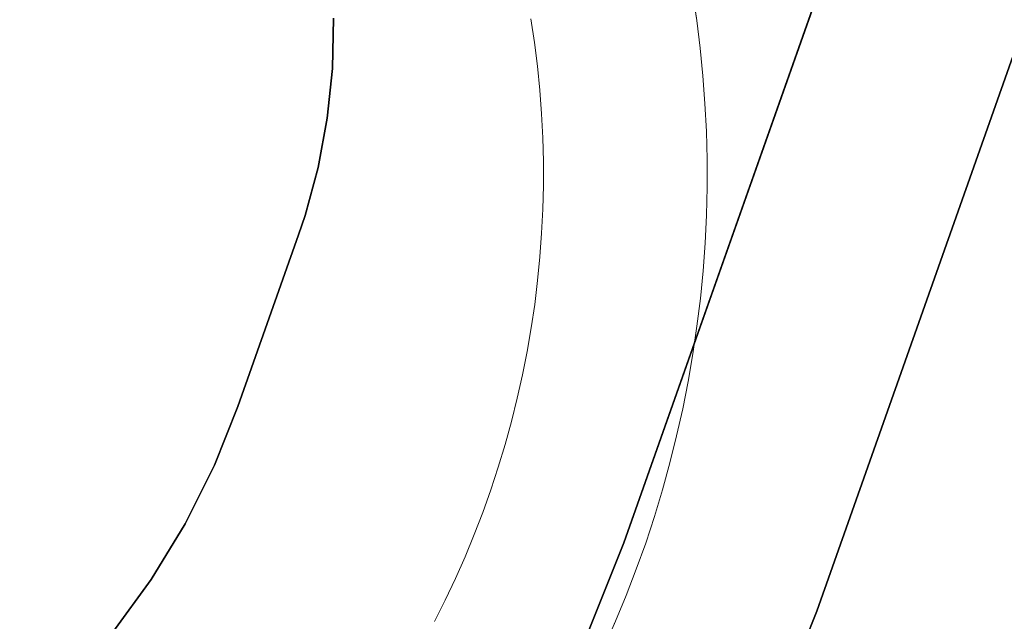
# Model space of a CAD drawing. Header units: inches. Extents: x -412 to -304, y -62 to 18.
# Tile 600 of 656: x -359.093 to -358.715, y -5.972 to -5.741. Entities that reach past the tile are written whole.
import ezdxf

# ---------------------------------------------------------------- set-up
doc = ezdxf.new("R2010")
doc.units = ezdxf.units.IN
doc.header["$LTSCALE"] = 32
doc.header["$MEASUREMENT"] = 0
for name, color, linetype, lineweight in [('Black', 7, 'Continuous', 18), ('DashLine', 7, 'Continuous', 13), ('Drawing', 7, 'Continuous', 18), ('Metal_MP', 7, 'Continuous', 5), ('None', 7, 'Continuous', 18), ('Plastic-MPWireManager', 7, 'Continuous', 25), ('SolidLine', 7, 'Continuous', 15), ('TIMotion-Frame', 7, 'Continuous', 18), ('Wood_1-H', 7, 'Continuous', 13)]:
    doc.layers.add(name, color=color, linetype=linetype, lineweight=lineweight)

# ---------------------------------------------------------------- blocks, each defined once
blk = doc.blocks.new('Group-20')
at = {"layer": 'Black'}
for points in [[(-34.54794, 16.53613, 28.9791), (34.54794, 16.53613, 28.9791), (34.54794, -16.53613, 28.9791), (-34.54794, -16.53613, 28.9791)], [(-34.54794, 16.53613, 27.70079), (34.54794, 16.53613, 27.70079), (34.54794, -16.53613, 27.70079), (-34.54794, -16.53613, 27.70079)]]:
    blk.add_3dface(points, dxfattribs=at)
at = {"layer": 'Wood_1-H'}
for points in [[(-35.96494, 17.95313, 28.99879), (35.96494, 17.95313, 28.99879), (35.96494, -17.95313, 28.99879), (-35.96494, -17.95313, 28.99879)], [(-35.96494, 17.95313, 28.9791), (35.96494, 17.95313, 28.9791), (35.96494, -17.95313, 28.9791), (-35.96494, -17.95313, 28.9791)]]:
    blk.add_3dface(points, dxfattribs=at)
blk = doc.blocks.new('MPHtAdjLegCoverPower (3D)')
at = {"layer": 'Metal_MP'}
for points, invisible_edges in [([(-0.82254, -1.8017, 23.83612), (-0.82389, -1.79262, 23.83612), (-0.76355, -1.772, 23.83612), (-0.82254, -1.8017, 23.83612)], 14), ([(-0.82254, -1.8017, 2.26132), (-0.82389, -1.79262, 2.26132), (-0.76355, -1.772, 2.26132), (-0.82254, -1.8017, 2.26132)], 14), ([(-0.82254, -1.8017, 23.83612), (-0.76355, -1.772, 23.83612), (-0.75774, -1.81449, 23.83612), (-0.82254, -1.8017, 23.83612)], 15), ([(-0.82254, -1.8017, 2.26132), (-0.76355, -1.772, 2.26132), (-0.75774, -1.81449, 2.26132), (-0.82254, -1.8017, 2.26132)], 15), ([(-0.76355, -1.772, 23.83612), (-0.76171, -1.78256, 23.83612), (-0.76012, -1.79317, 23.83612), (-0.76355, -1.772, 23.83612)], 12), ([(-0.76355, -1.772, 23.83612), (-0.76012, -1.79317, 23.83612), (-0.75774, -1.81449, 23.83612), (-0.76355, -1.772, 23.83612)], 15), ([(-0.76355, -1.772, 2.26132), (-0.76171, -1.78256, 2.26132), (-0.76012, -1.79317, 2.26132), (-0.76355, -1.772, 2.26132)], 12), ([(-0.76355, -1.772, 2.26132), (-0.76012, -1.79317, 2.26132), (-0.75774, -1.81449, 2.26132), (-0.76355, -1.772, 2.26132)], 15), ([(-0.76012, -1.79317, 23.83612), (-0.7588, -1.80382, 23.83612), (-0.75774, -1.81449, 23.83612), (-0.76012, -1.79317, 23.83612)], 12), ([(-0.76012, -1.79317, 2.26132), (-0.7588, -1.80382, 2.26132), (-0.75774, -1.81449, 2.26132), (-0.76012, -1.79317, 2.26132)], 12), ([(-0.82141, -1.81081, 23.83612), (-0.82254, -1.8017, 23.83612), (-0.75774, -1.81449, 23.83612), (-0.82141, -1.81081, 23.83612)], 14), ([(-0.82141, -1.81081, 2.26132), (-0.82254, -1.8017, 2.26132), (-0.75774, -1.81449, 2.26132), (-0.82141, -1.81081, 2.26132)], 14), ([(-0.8205, -1.81994, 23.83612), (-0.82141, -1.81081, 23.83612), (-0.75774, -1.81449, 23.83612), (-0.8205, -1.81994, 23.83612)], 14), ([(-0.8205, -1.81994, 2.26132), (-0.82141, -1.81081, 2.26132), (-0.75774, -1.81449, 2.26132), (-0.8205, -1.81994, 2.26132)], 14), ([(-0.81982, -1.8291, 23.83612), (-0.8205, -1.81994, 23.83612), (-0.75774, -1.81449, 23.83612), (-0.81982, -1.8291, 23.83612)], 14), ([(-0.81982, -1.8291, 2.26132), (-0.8205, -1.81994, 2.26132), (-0.75774, -1.81449, 2.26132), (-0.81982, -1.8291, 2.26132)], 14), ([(-0.81936, -1.83827, 23.83612), (-0.81982, -1.8291, 23.83612), (-0.75774, -1.81449, 23.83612), (-0.81936, -1.83827, 23.83612)], 14), ([(-0.81936, -1.83827, 2.26132), (-0.81982, -1.8291, 2.26132), (-0.75774, -1.81449, 2.26132), (-0.81936, -1.83827, 2.26132)], 14), ([(-0.81936, -1.83827, 23.83612), (-0.75774, -1.81449, 23.83612), (-0.75638, -1.86807, 23.83612), (-0.81936, -1.83827, 23.83612)], 15), ([(-0.81936, -1.83827, 2.26132), (-0.75774, -1.81449, 2.26132), (-0.75638, -1.86807, 2.26132), (-0.81936, -1.83827, 2.26132)], 15), ([(-0.75774, -1.81449, 23.83612), (-0.75694, -1.82518, 23.83612), (-0.75641, -1.8359, 23.83612), (-0.75774, -1.81449, 23.83612)], 12), ([(-0.75774, -1.81449, 23.83612), (-0.75641, -1.8359, 23.83612), (-0.75638, -1.86807, 23.83612), (-0.75774, -1.81449, 23.83612)], 15), ([(-0.75774, -1.81449, 2.26132), (-0.75694, -1.82518, 2.26132), (-0.75641, -1.8359, 2.26132), (-0.75774, -1.81449, 2.26132)], 12), ([(-0.75774, -1.81449, 2.26132), (-0.75641, -1.8359, 2.26132), (-0.75638, -1.86807, 2.26132), (-0.75774, -1.81449, 2.26132)], 15), ([(-0.75641, -1.8359, 23.83612), (-0.75614, -1.84662, 23.83612), (-0.75638, -1.86807, 23.83612), (-0.75641, -1.8359, 23.83612)], 14), ([(-0.75641, -1.8359, 2.26132), (-0.75614, -1.84662, 2.26132), (-0.75638, -1.86807, 2.26132), (-0.75641, -1.8359, 2.26132)], 14), ([(-0.81912, -1.84744, 23.83612), (-0.81936, -1.83827, 23.83612), (-0.75638, -1.86807, 23.83612), (-0.81912, -1.84744, 23.83612)], 14), ([(-0.81912, -1.84744, 2.26132), (-0.81936, -1.83827, 2.26132), (-0.75638, -1.86807, 2.26132), (-0.81912, -1.84744, 2.26132)], 14), ([(-0.81912, -1.85662, 23.83612), (-0.81912, -1.84744, 23.83612), (-0.75638, -1.86807, 23.83612), (-0.81912, -1.85662, 23.83612)], 14), ([(-0.81912, -1.85662, 2.26132), (-0.81912, -1.84744, 2.26132), (-0.75638, -1.86807, 2.26132), (-0.81912, -1.85662, 2.26132)], 14), ([(-0.75614, -1.84662, 23.83612), (-0.75613, -1.85734, 23.83612), (-0.75638, -1.86807, 23.83612), (-0.75614, -1.84662, 23.83612)], 12), ([(-0.75614, -1.84662, 2.26132), (-0.75613, -1.85734, 2.26132), (-0.75638, -1.86807, 2.26132), (-0.75614, -1.84662, 2.26132)], 12), ([(-0.81933, -1.8658, 23.83612), (-0.81912, -1.85662, 23.83612), (-0.75638, -1.86807, 23.83612), (-0.81933, -1.8658, 23.83612)], 14), ([(-0.81933, -1.8658, 2.26132), (-0.81912, -1.85662, 2.26132), (-0.75638, -1.86807, 2.26132), (-0.81933, -1.8658, 2.26132)], 14), ([(-0.81978, -1.87497, 23.83612), (-0.81933, -1.8658, 23.83612), (-0.75638, -1.86807, 23.83612), (-0.81978, -1.87497, 23.83612)], 14), ([(-0.81978, -1.87497, 2.26132), (-0.81933, -1.8658, 2.26132), (-0.75638, -1.86807, 2.26132), (-0.81978, -1.87497, 2.26132)], 14), ([(-0.81978, -1.87497, 23.83612), (-0.75638, -1.86807, 23.83612), (-0.75872, -1.90015, 23.83612), (-0.81978, -1.87497, 23.83612)], 15), ([(-0.81978, -1.87497, 2.26132), (-0.75638, -1.86807, 2.26132), (-0.75872, -1.90015, 2.26132), (-0.81978, -1.87497, 2.26132)], 15), ([(-0.75638, -1.86807, 23.83612), (-0.7569, -1.87878, 23.83612), (-0.75872, -1.90015, 23.83612), (-0.75638, -1.86807, 23.83612)], 14), ([(-0.75638, -1.86807, 2.26132), (-0.7569, -1.87878, 2.26132), (-0.75872, -1.90015, 2.26132), (-0.75638, -1.86807, 2.26132)], 14), ([(-0.82045, -1.88412, 23.83612), (-0.81978, -1.87497, 23.83612), (-0.75872, -1.90015, 23.83612), (-0.82045, -1.88412, 23.83612)], 14), ([(-0.82045, -1.88412, 2.26132), (-0.81978, -1.87497, 2.26132), (-0.75872, -1.90015, 2.26132), (-0.82045, -1.88412, 2.26132)], 14), ([(-0.7569, -1.87878, 23.83612), (-0.75768, -1.88948, 23.83612), (-0.75872, -1.90015, 23.83612), (-0.7569, -1.87878, 23.83612)], 12), ([(-0.7569, -1.87878, 2.26132), (-0.75768, -1.88948, 2.26132), (-0.75872, -1.90015, 2.26132), (-0.7569, -1.87878, 2.26132)], 12), ([(-0.82134, -1.89326, 23.83612), (-0.82045, -1.88412, 23.83612), (-0.75872, -1.90015, 23.83612), (-0.82134, -1.89326, 23.83612)], 14), ([(-0.82134, -1.89326, 2.26132), (-0.82045, -1.88412, 2.26132), (-0.75872, -1.90015, 2.26132), (-0.82134, -1.89326, 2.26132)], 14), ([(-0.82245, -1.90237, 23.83612), (-0.82134, -1.89326, 23.83612), (-0.75872, -1.90015, 23.83612), (-0.82245, -1.90237, 23.83612)], 14), ([(-0.82245, -1.90237, 2.26132), (-0.82134, -1.89326, 2.26132), (-0.75872, -1.90015, 2.26132), (-0.82245, -1.90237, 2.26132)], 14), ([(-0.82379, -1.91145, 23.83612), (-0.82245, -1.90237, 23.83612), (-0.75872, -1.90015, 23.83612), (-0.82379, -1.91145, 23.83612)], 14), ([(-0.82379, -1.91145, 23.83612), (-0.75872, -1.90015, 23.83612), (-0.7655, -1.9425, 23.83612), (-0.82379, -1.91145, 23.83612)], 15), ([(-0.82379, -1.91145, 2.26132), (-0.82245, -1.90237, 2.26132), (-0.75872, -1.90015, 2.26132), (-0.82379, -1.91145, 2.26132)], 14), ([(-0.82379, -1.91145, 2.26132), (-0.75872, -1.90015, 2.26132), (-0.7655, -1.9425, 2.26132), (-0.82379, -1.91145, 2.26132)], 15), ([(-0.75872, -1.90015, 23.83612), (-0.76159, -1.92141, 23.83612), (-0.7655, -1.9425, 23.83612), (-0.75872, -1.90015, 23.83612)], 15), ([(-0.75872, -1.90015, 2.26132), (-0.76159, -1.92141, 2.26132), (-0.7655, -1.9425, 2.26132), (-0.75872, -1.90015, 2.26132)], 15), ([(-0.75872, -1.90015, 23.83612), (-0.76003, -1.9108, 23.83612), (-0.76159, -1.92141, 23.83612), (-0.75872, -1.90015, 23.83612)], 12), ([(-0.75872, -1.90015, 2.26132), (-0.76003, -1.9108, 2.26132), (-0.76159, -1.92141, 2.26132), (-0.75872, -1.90015, 2.26132)], 12), ([(-0.82536, -1.9205, 23.83612), (-0.82379, -1.91145, 23.83612), (-0.7655, -1.9425, 23.83612), (-0.82536, -1.9205, 23.83612)], 14), ([(-0.82536, -1.9205, 2.26132), (-0.82379, -1.91145, 2.26132), (-0.7655, -1.9425, 2.26132), (-0.82536, -1.9205, 2.26132)], 14), ([(-0.82714, -1.9295, 23.83612), (-0.82536, -1.9205, 23.83612), (-0.7655, -1.9425, 23.83612), (-0.82714, -1.9295, 23.83612)], 14), ([(-0.82714, -1.9295, 2.26132), (-0.82536, -1.9205, 2.26132), (-0.7655, -1.9425, 2.26132), (-0.82714, -1.9295, 2.26132)], 14), ([(-0.76159, -1.92141, 23.83612), (-0.76342, -1.93198, 23.83612), (-0.7655, -1.9425, 23.83612), (-0.76159, -1.92141, 23.83612)], 12), ([(-0.76159, -1.92141, 2.26132), (-0.76342, -1.93198, 2.26132), (-0.7655, -1.9425, 2.26132), (-0.76159, -1.92141, 2.26132)], 12), ([(-0.82914, -1.93846, 23.83612), (-0.82714, -1.9295, 23.83612), (-0.7655, -1.9425, 23.83612), (-0.82914, -1.93846, 23.83612)], 14), ([(-0.82914, -1.93846, 2.26132), (-0.82714, -1.9295, 2.26132), (-0.7655, -1.9425, 2.26132), (-0.82914, -1.93846, 2.26132)], 14), ([(-0.83137, -1.94737, 23.83612), (-0.82914, -1.93846, 23.83612), (-0.77329, -1.97371, 23.83612), (-0.83137, -1.94737, 23.83612)], 14), ([(-0.83137, -1.94737, 2.26132), (-0.82914, -1.93846, 2.26132), (-0.77329, -1.97371, 2.26132), (-0.83137, -1.94737, 2.26132)], 14), ([(-0.82914, -1.93846, 23.83612), (-0.7655, -1.9425, 23.83612), (-0.77329, -1.97371, 23.83612), (-0.82914, -1.93846, 23.83612)], 15), ([(-0.82914, -1.93846, 2.26132), (-0.7655, -1.9425, 2.26132), (-0.77329, -1.97371, 2.26132), (-0.82914, -1.93846, 2.26132)], 15), ([(-0.7655, -1.9425, 23.83612), (-0.77044, -1.96337, 23.83612), (-0.77329, -1.97371, 23.83612), (-0.7655, -1.9425, 23.83612)], 13), ([(-0.7655, -1.9425, 2.26132), (-0.77044, -1.96337, 2.26132), (-0.77329, -1.97371, 2.26132), (-0.7655, -1.9425, 2.26132)], 13), ([(-0.7655, -1.9425, 23.83612), (-0.76784, -1.95297, 23.83612), (-0.77044, -1.96337, 23.83612), (-0.7655, -1.9425, 23.83612)], 12), ([(-0.7655, -1.9425, 2.26132), (-0.76784, -1.95297, 2.26132), (-0.77044, -1.96337, 2.26132), (-0.7655, -1.9425, 2.26132)], 12), ([(-0.83381, -1.95622, 23.83612), (-0.83137, -1.94737, 23.83612), (-0.77329, -1.97371, 23.83612), (-0.83381, -1.95622, 23.83612)], 14), ([(-0.83381, -1.95622, 2.26132), (-0.83137, -1.94737, 2.26132), (-0.77329, -1.97371, 2.26132), (-0.83381, -1.95622, 2.26132)], 14), ([(-0.83646, -1.965, 23.83612), (-0.83381, -1.95622, 23.83612), (-0.77329, -1.97371, 23.83612), (-0.83646, -1.965, 23.83612)], 14), ([(-0.83646, -1.965, 2.26132), (-0.83381, -1.95622, 2.26132), (-0.77329, -1.97371, 2.26132), (-0.83646, -1.965, 2.26132)], 14), ([(-0.83934, -1.97372, 23.83612), (-0.83646, -1.965, 23.83612), (-0.77329, -1.97371, 23.83612), (-0.83934, -1.97372, 23.83612)], 14), ([(-0.83934, -1.97372, 2.26132), (-0.83646, -1.965, 2.26132), (-0.77329, -1.97371, 2.26132), (-0.83934, -1.97372, 2.26132)], 14), ([(-0.84242, -1.98237, 23.83612), (-0.83934, -1.97372, 23.83612), (-0.79131, -2.02419, 23.83612), (-0.84242, -1.98237, 23.83612)], 14), ([(-0.84242, -1.98237, 2.26132), (-0.83934, -1.97372, 2.26132), (-0.79131, -2.02419, 2.26132), (-0.84242, -1.98237, 2.26132)], 14), ([(-0.83934, -1.97372, 23.83612), (-0.77329, -1.97371, 23.83612), (-0.79131, -2.02419, 23.83612), (-0.83934, -1.97372, 23.83612)], 15), ([(-0.83934, -1.97372, 2.26132), (-0.77329, -1.97371, 2.26132), (-0.79131, -2.02419, 2.26132), (-0.83934, -1.97372, 2.26132)], 15), ([(-0.77329, -1.97371, 23.83612), (-0.78336, -2.00427, 23.83612), (-0.79131, -2.02419, 23.83612), (-0.77329, -1.97371, 23.83612)], 15), ([(-0.77329, -1.97371, 2.26132), (-0.78336, -2.00427, 2.26132), (-0.79131, -2.02419, 2.26132), (-0.77329, -1.97371, 2.26132)], 15), ([(-0.77329, -1.97371, 23.83612), (-0.77975, -1.99416, 23.83612), (-0.78336, -2.00427, 23.83612), (-0.77329, -1.97371, 23.83612)], 13), ([(-0.77329, -1.97371, 2.26132), (-0.77975, -1.99416, 2.26132), (-0.78336, -2.00427, 2.26132), (-0.77329, -1.97371, 2.26132)], 13), ([(-0.77329, -1.97371, 23.83612), (-0.7764, -1.98398, 23.83612), (-0.77975, -1.99416, 23.83612), (-0.77329, -1.97371, 23.83612)], 12), ([(-0.77329, -1.97371, 2.26132), (-0.7764, -1.98398, 2.26132), (-0.77975, -1.99416, 2.26132), (-0.77329, -1.97371, 2.26132)], 12), ([(-0.84572, -1.99093, 23.83612), (-0.84242, -1.98237, 23.83612), (-0.79131, -2.02419, 23.83612), (-0.84572, -1.99093, 23.83612)], 14), ([(-0.84572, -1.99093, 2.26132), (-0.84242, -1.98237, 2.26132), (-0.79131, -2.02419, 2.26132), (-0.84572, -1.99093, 2.26132)], 14), ([(-0.84922, -1.99942, 23.83612), (-0.84572, -1.99093, 23.83612), (-0.79131, -2.02419, 23.83612), (-0.84922, -1.99942, 23.83612)], 14), ([(-0.84922, -1.99942, 2.26132), (-0.84572, -1.99093, 2.26132), (-0.79131, -2.02419, 2.26132), (-0.84922, -1.99942, 2.26132)], 14), ([(-0.85294, -2.00781, 23.83612), (-0.84922, -1.99942, 23.83612), (-0.79131, -2.02419, 23.83612), (-0.85294, -2.00781, 23.83612)], 14), ([(-0.85294, -2.00781, 2.26132), (-0.84922, -1.99942, 2.26132), (-0.79131, -2.02419, 2.26132), (-0.85294, -2.00781, 2.26132)], 14), ([(-0.78336, -2.00427, 23.83612), (-0.78721, -2.01428, 23.83612), (-0.79131, -2.02419, 23.83612), (-0.78336, -2.00427, 23.83612)], 12), ([(-0.78336, -2.00427, 2.26132), (-0.78721, -2.01428, 2.26132), (-0.79131, -2.02419, 2.26132), (-0.78336, -2.00427, 2.26132)], 12), ([(-0.85686, -2.01611, 23.83612), (-0.85294, -2.00781, 23.83612), (-0.79131, -2.02419, 23.83612), (-0.85686, -2.01611, 23.83612)], 14), ([(-0.85686, -2.01611, 2.26132), (-0.85294, -2.00781, 2.26132), (-0.79131, -2.02419, 2.26132), (-0.85686, -2.01611, 2.26132)], 14), ([(-0.86098, -2.02432, 23.83612), (-0.85686, -2.01611, 23.83612), (-0.81009, -2.06274, 23.83612), (-0.86098, -2.02432, 23.83612)], 14), ([(-0.86098, -2.02432, 2.26132), (-0.85686, -2.01611, 2.26132), (-0.81009, -2.06274, 2.26132), (-0.86098, -2.02432, 2.26132)], 14), ([(-0.85686, -2.01611, 23.83612), (-0.79131, -2.02419, 23.83612), (-0.81009, -2.06274, 23.83612), (-0.85686, -2.01611, 23.83612)], 15), ([(-0.85686, -2.01611, 2.26132), (-0.79131, -2.02419, 2.26132), (-0.81009, -2.06274, 2.26132), (-0.85686, -2.01611, 2.26132)], 15), ([(-0.79131, -2.02419, 23.83612), (-0.80022, -2.0437, 23.83612), (-0.81009, -2.06274, 23.83612), (-0.79131, -2.02419, 23.83612)], 15), ([(-0.79131, -2.02419, 2.26132), (-0.80022, -2.0437, 2.26132), (-0.81009, -2.06274, 2.26132), (-0.79131, -2.02419, 2.26132)], 15), ([(-0.79131, -2.02419, 23.83612), (-0.79565, -2.034, 23.83612), (-0.80022, -2.0437, 23.83612), (-0.79131, -2.02419, 23.83612)], 12), ([(-0.79131, -2.02419, 2.26132), (-0.79565, -2.034, 2.26132), (-0.80022, -2.0437, 2.26132), (-0.79131, -2.02419, 2.26132)], 12)]:
    blk.add_3dface(points, dxfattribs=dict(at, invisible_edges=invisible_edges))
for points in [[(-0.76012, -1.79317, 2.26132), (-0.76012, -1.79317, 23.83612), (-0.76171, -1.78256, 23.83612), (-0.76171, -1.78256, 2.26132)], [(-0.82389, -1.79262, 2.26132), (-0.82389, -1.79262, 23.83612), (-0.82254, -1.8017, 23.83612), (-0.82254, -1.8017, 2.26132)], [(-0.7588, -1.80382, 2.26132), (-0.7588, -1.80382, 23.83612), (-0.76012, -1.79317, 23.83612), (-0.76012, -1.79317, 2.26132)], [(-0.82254, -1.8017, 2.26132), (-0.82254, -1.8017, 23.83612), (-0.82141, -1.81081, 23.83612), (-0.82141, -1.81081, 2.26132)], [(-0.75774, -1.81449, 2.26132), (-0.75774, -1.81449, 23.83612), (-0.7588, -1.80382, 23.83612), (-0.7588, -1.80382, 2.26132)], [(-0.82141, -1.81081, 2.26132), (-0.82141, -1.81081, 23.83612), (-0.8205, -1.81994, 23.83612), (-0.8205, -1.81994, 2.26132)], [(-0.75694, -1.82518, 2.26132), (-0.75694, -1.82518, 23.83612), (-0.75774, -1.81449, 23.83612), (-0.75774, -1.81449, 2.26132)], [(-0.8205, -1.81994, 2.26132), (-0.8205, -1.81994, 23.83612), (-0.81982, -1.8291, 23.83612), (-0.81982, -1.8291, 2.26132)], [(-0.75641, -1.8359, 2.26132), (-0.75641, -1.8359, 23.83612), (-0.75694, -1.82518, 23.83612), (-0.75694, -1.82518, 2.26132)], [(-0.81982, -1.8291, 2.26132), (-0.81982, -1.8291, 23.83612), (-0.81936, -1.83827, 23.83612), (-0.81936, -1.83827, 2.26132)], [(-0.75614, -1.84662, 2.26132), (-0.75614, -1.84662, 23.83612), (-0.75641, -1.8359, 23.83612), (-0.75641, -1.8359, 2.26132)], [(-0.81936, -1.83827, 2.26132), (-0.81936, -1.83827, 23.83612), (-0.81912, -1.84744, 23.83612), (-0.81912, -1.84744, 2.26132)], [(-0.81912, -1.84744, 2.26132), (-0.81912, -1.84744, 23.83612), (-0.81912, -1.85662, 23.83612), (-0.81912, -1.85662, 2.26132)], [(-0.75613, -1.85734, 2.26132), (-0.75613, -1.85734, 23.83612), (-0.75614, -1.84662, 23.83612), (-0.75614, -1.84662, 2.26132)], [(-0.81912, -1.85662, 2.26132), (-0.81912, -1.85662, 23.83612), (-0.81933, -1.8658, 23.83612), (-0.81933, -1.8658, 2.26132)], [(-0.75638, -1.86807, 2.26132), (-0.75638, -1.86807, 23.83612), (-0.75613, -1.85734, 23.83612), (-0.75613, -1.85734, 2.26132)], [(-0.81933, -1.8658, 2.26132), (-0.81933, -1.8658, 23.83612), (-0.81978, -1.87497, 23.83612), (-0.81978, -1.87497, 2.26132)], [(-0.7569, -1.87878, 2.26132), (-0.7569, -1.87878, 23.83612), (-0.75638, -1.86807, 23.83612), (-0.75638, -1.86807, 2.26132)], [(-0.81978, -1.87497, 2.26132), (-0.81978, -1.87497, 23.83612), (-0.82045, -1.88412, 23.83612), (-0.82045, -1.88412, 2.26132)], [(-0.75768, -1.88948, 2.26132), (-0.75768, -1.88948, 23.83612), (-0.7569, -1.87878, 23.83612), (-0.7569, -1.87878, 2.26132)], [(-0.82045, -1.88412, 2.26132), (-0.82045, -1.88412, 23.83612), (-0.82134, -1.89326, 23.83612), (-0.82134, -1.89326, 2.26132)], [(-0.75872, -1.90015, 2.26132), (-0.75872, -1.90015, 23.83612), (-0.75768, -1.88948, 23.83612), (-0.75768, -1.88948, 2.26132)], [(-0.82134, -1.89326, 2.26132), (-0.82134, -1.89326, 23.83612), (-0.82245, -1.90237, 23.83612), (-0.82245, -1.90237, 2.26132)], [(-0.76003, -1.9108, 2.26132), (-0.76003, -1.9108, 23.83612), (-0.75872, -1.90015, 23.83612), (-0.75872, -1.90015, 2.26132)], [(-0.82245, -1.90237, 2.26132), (-0.82245, -1.90237, 23.83612), (-0.82379, -1.91145, 23.83612), (-0.82379, -1.91145, 2.26132)], [(-0.82379, -1.91145, 2.26132), (-0.82379, -1.91145, 23.83612), (-0.82536, -1.9205, 23.83612), (-0.82536, -1.9205, 2.26132)], [(-0.76159, -1.92141, 2.26132), (-0.76159, -1.92141, 23.83612), (-0.76003, -1.9108, 23.83612), (-0.76003, -1.9108, 2.26132)], [(-0.82536, -1.9205, 2.26132), (-0.82536, -1.9205, 23.83612), (-0.82714, -1.9295, 23.83612), (-0.82714, -1.9295, 2.26132)], [(-0.76342, -1.93198, 2.26132), (-0.76342, -1.93198, 23.83612), (-0.76159, -1.92141, 23.83612), (-0.76159, -1.92141, 2.26132)], [(-0.82714, -1.9295, 2.26132), (-0.82714, -1.9295, 23.83612), (-0.82914, -1.93846, 23.83612), (-0.82914, -1.93846, 2.26132)], [(-0.7655, -1.9425, 2.26132), (-0.7655, -1.9425, 23.83612), (-0.76342, -1.93198, 23.83612), (-0.76342, -1.93198, 2.26132)], [(-0.82914, -1.93846, 2.26132), (-0.82914, -1.93846, 23.83612), (-0.83137, -1.94737, 23.83612), (-0.83137, -1.94737, 2.26132)], [(-0.76784, -1.95297, 2.26132), (-0.76784, -1.95297, 23.83612), (-0.7655, -1.9425, 23.83612), (-0.7655, -1.9425, 2.26132)], [(-0.83137, -1.94737, 2.26132), (-0.83137, -1.94737, 23.83612), (-0.83381, -1.95622, 23.83612), (-0.83381, -1.95622, 2.26132)], [(-0.77044, -1.96337, 2.26132), (-0.77044, -1.96337, 23.83612), (-0.76784, -1.95297, 23.83612), (-0.76784, -1.95297, 2.26132)], [(-0.83381, -1.95622, 2.26132), (-0.83381, -1.95622, 23.83612), (-0.83646, -1.965, 23.83612), (-0.83646, -1.965, 2.26132)], [(-0.83646, -1.965, 2.26132), (-0.83646, -1.965, 23.83612), (-0.83934, -1.97372, 23.83612), (-0.83934, -1.97372, 2.26132)], [(-0.77329, -1.97371, 2.26132), (-0.77329, -1.97371, 23.83612), (-0.77044, -1.96337, 23.83612), (-0.77044, -1.96337, 2.26132)], [(-0.83934, -1.97372, 2.26132), (-0.83934, -1.97372, 23.83612), (-0.84242, -1.98237, 23.83612), (-0.84242, -1.98237, 2.26132)], [(-0.7764, -1.98398, 2.26132), (-0.7764, -1.98398, 23.83612), (-0.77329, -1.97371, 23.83612), (-0.77329, -1.97371, 2.26132)], [(-0.84242, -1.98237, 2.26132), (-0.84242, -1.98237, 23.83612), (-0.84572, -1.99093, 23.83612), (-0.84572, -1.99093, 2.26132)], [(-0.77975, -1.99416, 2.26132), (-0.77975, -1.99416, 23.83612), (-0.7764, -1.98398, 23.83612), (-0.7764, -1.98398, 2.26132)], [(-0.84572, -1.99093, 2.26132), (-0.84572, -1.99093, 23.83612), (-0.84922, -1.99942, 23.83612), (-0.84922, -1.99942, 2.26132)], [(-0.78336, -2.00427, 2.26132), (-0.78336, -2.00427, 23.83612), (-0.77975, -1.99416, 23.83612), (-0.77975, -1.99416, 2.26132)], [(-0.84922, -1.99942, 2.26132), (-0.84922, -1.99942, 23.83612), (-0.85294, -2.00781, 23.83612), (-0.85294, -2.00781, 2.26132)], [(-0.78721, -2.01428, 2.26132), (-0.78721, -2.01428, 23.83612), (-0.78336, -2.00427, 23.83612), (-0.78336, -2.00427, 2.26132)], [(-0.85294, -2.00781, 2.26132), (-0.85294, -2.00781, 23.83612), (-0.85686, -2.01611, 23.83612), (-0.85686, -2.01611, 2.26132)], [(-0.79131, -2.02419, 2.26132), (-0.79131, -2.02419, 23.83612), (-0.78721, -2.01428, 23.83612), (-0.78721, -2.01428, 2.26132)], [(-0.85686, -2.01611, 2.26132), (-0.85686, -2.01611, 23.83612), (-0.86098, -2.02432, 23.83612), (-0.86098, -2.02432, 2.26132)], [(-0.79565, -2.034, 2.26132), (-0.79565, -2.034, 23.83612), (-0.79131, -2.02419, 23.83612), (-0.79131, -2.02419, 2.26132)]]:
    blk.add_3dface(points, dxfattribs=at)
at = {"layer": 'Plastic-MPWireManager'}
for points, invisible_edges in [([(-0.71393, -2.02035, 23.9188), (-0.47222, -1.33634, 23.9188), (-0.8999, -1.79235, 23.9188), (-0.90031, -1.81167, 23.9188)], 10), ([(-0.47222, -1.33634, 23.9188), (-0.71393, -2.02035, 23.9188), (-0.71393, -2.02035, 23.44636), (-0.52469, -1.48482, 23.44636)], 8), ([(-0.78817, -1.99411, 23.44636), (-0.66394, -1.64254, 23.44636), (-0.52469, -1.48482, 23.44636), (-0.71393, -2.02035, 23.44636)], 10), ([(-0.90581, -1.84969, 23.84006), (-0.90229, -1.83083, 23.84006), (-0.66394, -1.64254, 23.84006), (-0.78817, -1.99411, 23.84006)], 10), ([(-0.90229, -1.83083, 23.84006), (-0.90031, -1.81167, 23.84006), (-0.66394, -1.64254, 23.84006)], 10), ([(-0.90031, -1.81167, 23.84006), (-0.8999, -1.79235, 23.84006), (-0.66394, -1.64254, 23.84006)], 10), ([(-0.90031, -1.81167, 23.84006), (-0.90031, -1.81167, 23.9188), (-0.8999, -1.79235, 23.9188), (-0.8999, -1.79235, 23.84006)], 5), ([(-0.71393, -2.02035, 23.9188), (-0.90031, -1.81167, 23.9188), (-0.90229, -1.83083, 23.9188)], 9), ([(-0.90229, -1.83083, 23.84006), (-0.90229, -1.83083, 23.9188), (-0.90031, -1.81167, 23.9188), (-0.90031, -1.81167, 23.84006)], 5), ([(-0.71393, -2.02035, 23.9188), (-0.90229, -1.83083, 23.9188), (-0.90581, -1.84969, 23.9188)], 9), ([(-0.90581, -1.84969, 23.84006), (-0.90581, -1.84969, 23.9188), (-0.90229, -1.83083, 23.9188), (-0.90229, -1.83083, 23.84006)], 5), ([(-0.71393, -2.02035, 23.9188), (-0.90581, -1.84969, 23.9188), (-0.91082, -1.86815, 23.9188)], 9), ([(-0.91082, -1.86815, 23.84006), (-0.90581, -1.84969, 23.84006), (-0.78817, -1.99411, 23.84006)], 10), ([(-0.91082, -1.86815, 23.84006), (-0.91082, -1.86815, 23.9188), (-0.90581, -1.84969, 23.9188), (-0.90581, -1.84969, 23.84006)], 5), ([(-0.71393, -2.02035, 23.9188), (-0.91082, -1.86815, 23.9188), (-0.91335, -1.87569, 23.9188)], 9), ([(-0.91335, -1.87569, 23.84006), (-0.91082, -1.86815, 23.84006), (-0.78817, -1.99411, 23.84006)], 10), ([(-0.91335, -1.87569, 23.84006), (-0.91335, -1.87569, 23.9188), (-0.91082, -1.86815, 23.9188), (-0.91082, -1.86815, 23.84006)], 4), ([(-0.91335, -1.87569, 23.9188), (-0.93665, -1.94164, 23.9188), (-0.71393, -2.02035, 23.9188)], 10), ([(-0.78817, -1.99411, 23.84006), (-0.93665, -1.94164, 23.84006), (-0.91335, -1.87569, 23.84006)], 9), ([(-0.93665, -1.94164, 23.9188), (-0.94569, -1.96425, 23.9188), (-0.73047, -2.0616, 23.9188), (-0.71393, -2.02035, 23.9188)], 10), ([(-0.78817, -1.99411, 23.84006), (-0.80227, -2.02929, 23.84006), (-0.94569, -1.96425, 23.84006), (-0.93665, -1.94164, 23.84006)], 10), ([(-0.94569, -1.96425, 23.84006), (-0.94569, -1.96425, 23.9188), (-0.93665, -1.94164, 23.9188), (-0.93665, -1.94164, 23.84006)], 1), ([(-0.94569, -1.96425, 23.9188), (-0.95694, -1.98678, 23.9188), (-0.75067, -2.10189, 23.9188), (-0.73047, -2.0616, 23.9188)], 10), ([(-0.80227, -2.02929, 23.84006), (-0.8195, -2.06365, 23.84006), (-0.95694, -1.98678, 23.84006), (-0.94569, -1.96425, 23.84006)], 10), ([(-0.95694, -1.98678, 23.84006), (-0.95694, -1.98678, 23.9188), (-0.94569, -1.96425, 23.9188), (-0.94569, -1.96425, 23.84006)], 5), ([(-0.7741, -2.14021, 23.9188), (-0.75067, -2.10189, 23.9188), (-0.95694, -1.98678, 23.9188), (-0.97001, -2.00821, 23.9188)], 10), ([(-0.97001, -2.00821, 23.84006), (-0.95694, -1.98678, 23.84006), (-0.8195, -2.06365, 23.84006), (-0.83949, -2.09634, 23.84006)], 10), ([(-0.97001, -2.00821, 23.84006), (-0.97001, -2.00821, 23.9188), (-0.95694, -1.98678, 23.9188), (-0.95694, -1.98678, 23.84006)], 5), ([(-0.80227, -2.02929, 23.44636), (-0.80227, -2.02929, 23.84006), (-0.78817, -1.99411, 23.84006), (-0.78817, -1.99411, 23.44636)], 1), ([(-0.71393, -2.02035, 23.44636), (-0.73047, -2.0616, 23.44636), (-0.80227, -2.02929, 23.44636), (-0.78817, -1.99411, 23.44636)], 10), ([(-0.80056, -2.1763, 23.9188), (-0.7741, -2.14021, 23.9188), (-0.97001, -2.00821, 23.9188), (-0.98476, -2.02841, 23.9188)], 10), ([(-0.98476, -2.02841, 23.84006), (-0.97001, -2.00821, 23.84006), (-0.83949, -2.09634, 23.84006), (-0.86205, -2.12712, 23.84006)], 10), ([(-0.98476, -2.02841, 23.84006), (-0.98476, -2.02841, 23.9188), (-0.97001, -2.00821, 23.9188), (-0.97001, -2.00821, 23.84006)], 5), ([(-0.71393, -2.02035, 23.44636), (-0.71393, -2.02035, 23.9188), (-0.73047, -2.0616, 23.9188), (-0.73047, -2.0616, 23.44636)], 4)]:
    blk.add_3dface(points, dxfattribs=dict(at, invisible_edges=invisible_edges))
for points in [[(-0.78817, -1.99411, 23.44636), (-0.78817, -1.99411, 23.84006), (-0.66394, -1.64254, 23.84006), (-0.66394, -1.64254, 23.44636)], [(-0.93665, -1.94164, 23.9188), (-0.91335, -1.87569, 23.9188), (-0.91335, -1.87569, 23.84006), (-0.93665, -1.94164, 23.84006)]]:
    blk.add_3dface(points, dxfattribs=at)
blk = doc.blocks.new('TL9-Upper (3D)')
at = {"layer": 'TIMotion-Frame'}
for points in [[(-1.81112, -1.33858, -2.28346), (-1.81112, 5.49213, -2.28346), (1.81092, 5.49213, -2.28346), (1.81092, -1.33858, -2.28346)], [(-2.06693, -1.0315, -0.29528), (2.06693, -1.0315, -0.29528), (2.06693, 5.15748, -0.29528), (-2.06693, 5.15748, -0.29528)]]:
    blk.add_3dface(points, dxfattribs=at)
blk = doc.blocks.new('TEK04-Frame (3D)')
at = {"layer": 'DashLine', "color": 7, "rotation": 270}
blk.add_blockref('TL9-Upper (3D)', (-0.01952, 0, 0.21654), dxfattribs=at)
blk = doc.blocks.new('Group-23')
at = {"layer": 'None'}
blk.add_blockref('Group-20', (0, 0), dxfattribs=at)
at = {"layer": 'SolidLine', "color": 7}
blk.add_blockref('TEK04-Frame (3D)', (-21.55512, 0, 27.70079), dxfattribs=at)
at = {"layer": 'SolidLine', "color": 7, "rotation": 90}
blk.add_blockref('MPHtAdjLegCoverPower (3D)', (-21.55512, 0), dxfattribs=at)
blk = doc.blocks.new('MP Ht Adju Rect Table (3D)')
at = {"layer": 'None'}
blk.add_blockref('Group-23', (0, 0), dxfattribs=at)
at = {"layer": 'Drawing', "color": 0, "flags": 1}
for tag in ['Catalog', 'Option1', 'Option2', 'Option3', 'Option4', 'Option5', 'Option6', 'Option7', 'Option8', 'Option9', 'Option10', 'Option11', 'Option12', 'FinishGroup', 'Discount', 'Tag', 'Custom', 'Item2', 'Item3', 'Item6', 'Item9', 'Item10', 'Item12', 'Item13', 'Item16', 'Item19', 'Item20', 'Item21', 'Item22', 'Item23', 'Item24', 'Item25', 'Item8', 'Item18', 'Item1', 'Item4', 'Item5', 'Item7', 'Item11', 'Item14', 'Item15', 'Item17']:
    blk.add_attdef(tag, (-16.60664, -46.53056), '', height=0.00709, dxfattribs=at)

msp = doc.modelspace()

# ---------------------------------------------------------------- block references
at = {"layer": 'Drawing', "rotation": 270}
msp.add_blockref('MP Ht Adju Rect Table (3D)', (-358.07283, -25.50309), dxfattribs=at)

doc.saveas('drawing.dxf')
